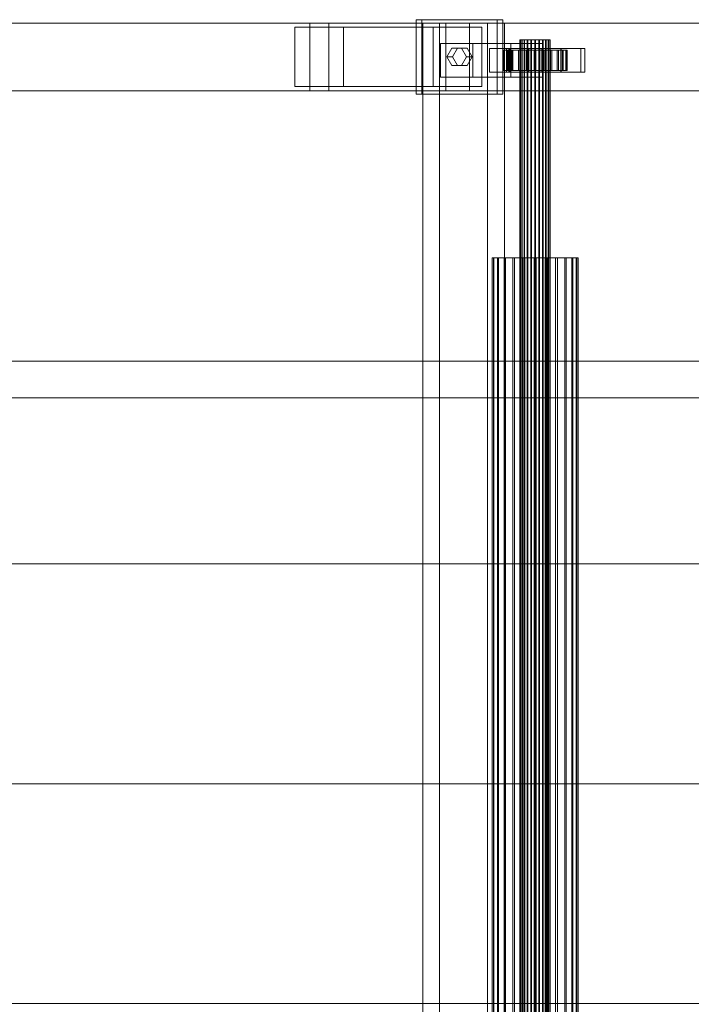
# Model space of a CAD drawing. Header units: millimetres. Extents: x -4395 to 65662, y -65530 to 6847.
# Tile 524 of 656: x 7022 to 7420, y -18130 to -17548. Entities that reach past the tile are written whole.
import ezdxf

# ---------------------------------------------------------------- set-up
doc = ezdxf.new("R2010")
doc.units = ezdxf.units.MM
doc.layers.add('superior_C01', color=7, linetype='Continuous', lineweight=0)

msp = doc.modelspace()

# ---------------------------------------------------------------- linework, layer by layer
at = {"layer": 'superior_C01'}
for p, q in [((7194.008, -17550), (6042.801, -17550)), ((6054.091, -17550), (7205.298, -17550)), ((7274.451, -17550), (6123.243, -17550)), ((6137.356, -17550), (7288.563, -17550)), ((7194.008, -17550), (7194.008, -17590)), ((7205.298, -17550), (7194.008, -17550)), ((8345.216, -17550), (7194.008, -17550)), ((7205.298, -17590), (7205.298, -17550)), ((7205.298, -17550), (8356.506, -17550)), ((7304.9, -17548), (7256.933, -17548)), ((7256.933, -17548), (7256.933, -17592)), ((7260.32, -17548), (7256.933, -17548)), ((7260.32, -17592), (7260.32, -17548)), ((7260.32, -17548), (7308.287, -17548)), ((7299.283, -17550), (7260.909, -17550)), ((7260.909, -17550), (7260.909, -18450)), ((7270.788, -17550), (7260.909, -17550)), ((7270.788, -18450), (7270.788, -17550)), ((7270.788, -17550), (7309.161, -17550)), ((7274.451, -17550), (7274.451, -17590)), ((7288.563, -17550), (7274.451, -17550)), ((8425.658, -17550), (7274.451, -17550)), ((7288.563, -17590), (7288.563, -17550)), ((7288.563, -17550), (8439.771, -17550)), ((7299.283, -18450), (7299.283, -17550)), ((7299.283, -17550), (7309.161, -17550)), ((7304.9, -17592), (7304.9, -17548)), ((7304.9, -17548), (7308.287, -17548)), ((7308.287, -17548), (7308.287, -17592)), ((7309.161, -17550), (7309.161, -18450)), ((7214.043, -17552.5), (7185.263, -17552.5)), ((7185.263, -17552.5), (7185.263, -17587.5)), ((7267.117, -17552.5), (7185.263, -17552.5)), ((7214.043, -17587.5), (7214.043, -17552.5)), ((7214.043, -17552.5), (7295.897, -17552.5)), ((7267.117, -17587.5), (7267.117, -17552.5)), ((7267.117, -17552.5), (7295.897, -17552.5)), ((7295.897, -17552.5), (7295.897, -17587.5)), ((7290.51, -17562), (7271.323, -17562)), ((7271.323, -17562), (7271.323, -17582)), ((7312.968, -17562), (7271.323, -17562)), ((7290.51, -17582), (7290.51, -17562)), ((7290.51, -17562), (7332.155, -17562)), ((7312.968, -17582), (7312.968, -17562)), ((7312.968, -17562), (7332.155, -17562)), ((7318.612, -17560), (7318.363, -17560)), ((7318.363, -17560), (7318.726, -17560)), ((7318.363, -18440), (7318.363, -17560)), ((7319.458, -17560), (7318.612, -17560)), ((7318.612, -18440), (7318.612, -17560)), ((7318.726, -17560), (7319.678, -17560)), ((7318.726, -18440), (7318.726, -17560)), ((7320.843, -17560), (7319.458, -17560)), ((7319.458, -18440), (7319.458, -17560)), ((7319.678, -17560), (7321.153, -17560)), ((7319.678, -18440), (7319.678, -17560)), ((7322.672, -17560), (7320.843, -17560)), ((7320.843, -18440), (7320.843, -17560)), ((7321.153, -17560), (7323.051, -17560)), ((7321.153, -18440), (7321.153, -17560)), ((7324.82, -17560), (7322.672, -17560)), ((7322.672, -18440), (7322.672, -17560)), ((7323.051, -17560), (7325.243, -17560)), ((7323.051, -18440), (7323.051, -17560)), ((7327.141, -17560), (7324.82, -17560)), ((7324.82, -18440), (7324.82, -17560)), ((7325.243, -17560), (7327.579, -17560)), ((7325.243, -18440), (7325.243, -17560)), ((7329.477, -17560), (7327.141, -17560)), ((7327.141, -18440), (7327.141, -17560)), ((7327.579, -17560), (7329.9, -17560)), ((7327.579, -18440), (7327.579, -17560)), ((7331.669, -17560), (7329.477, -17560)), ((7329.477, -18440), (7329.477, -17560)), ((7329.9, -17560), (7332.048, -17560)), ((7329.9, -18440), (7329.9, -17560)), ((7333.567, -17560), (7331.669, -17560)), ((7331.669, -18440), (7331.669, -17560)), ((7332.048, -17560), (7333.877, -17560)), ((7332.048, -18440), (7332.048, -17560)), ((7332.155, -17562), (7332.155, -17582)), ((7335.042, -17560), (7333.567, -17560)), ((7333.567, -18440), (7333.567, -17560)), ((7333.877, -17560), (7335.261, -17560)), ((7333.877, -18440), (7333.877, -17560)), ((7335.994, -17560), (7335.042, -17560)), ((7335.042, -18440), (7335.042, -17560)), ((7335.261, -17560), (7336.107, -17560)), ((7335.261, -18440), (7335.261, -17560)), ((7336.357, -17560), (7335.994, -17560)), ((7335.994, -17560), (7335.994, -18440)), ((7336.107, -17560), (7336.357, -17560)), ((7336.107, -18440), (7336.107, -17560)), ((7336.357, -18440), (7336.357, -17560)), ((7275.161, -17570), (7278.039, -17564.804)), ((7278.039, -17564.804), (7283.795, -17564.804)), ((7281.426, -17564.804), (7278.039, -17564.804)), ((7281.426, -17564.804), (7278.548, -17570)), ((7287.182, -17564.804), (7281.426, -17564.804)), ((7283.795, -17564.804), (7286.673, -17570)), ((7287.182, -17564.804), (7283.795, -17564.804)), ((7290.06, -17570), (7287.182, -17564.804)), ((7311.839, -17565), (7300.327, -17565)), ((7300.327, -17565), (7300.327, -17579)), ((7312.182, -17565), (7300.327, -17565)), ((7308.893, -17566), (7308.366, -17566)), ((7308.366, -17566), (7318.363, -17566)), ((7308.366, -17578), (7308.366, -17566)), ((7308.366, -17566), (7309.132, -17566)), ((7310.679, -17566), (7308.893, -17566)), ((7308.893, -17566), (7318.612, -17566)), ((7308.893, -17578), (7308.893, -17566)), ((7309.132, -17566), (7318.726, -17566)), ((7309.132, -17578), (7309.132, -17566)), ((7309.132, -17566), (7311.142, -17566)), ((7354.505, -17565), (7310.376, -17565)), ((7310.376, -17565), (7310.376, -17579)), ((7312.634, -17565), (7310.376, -17565)), ((7313.602, -17566), (7310.679, -17566)), ((7310.679, -17566), (7319.458, -17566)), ((7310.679, -17578), (7310.679, -17566)), ((7311.142, -17566), (7319.678, -17566)), ((7311.142, -17578), (7311.142, -17566)), ((7311.142, -17566), (7314.256, -17566)), ((7311.839, -17579), (7311.839, -17565)), ((7311.839, -17565), (7323.694, -17565)), ((7312.182, -17579), (7312.182, -17565)), ((7312.182, -17565), (7323.694, -17565)), ((7312.634, -17579), (7312.634, -17565)), ((7312.634, -17565), (7356.763, -17565)), ((7317.462, -17566), (7313.602, -17566)), ((7313.602, -17566), (7320.843, -17566)), ((7313.602, -17578), (7313.602, -17566)), ((7314.256, -17566), (7321.153, -17566)), ((7314.256, -17578), (7314.256, -17566)), ((7314.256, -17566), (7318.263, -17566)), ((7321.997, -17566), (7317.462, -17566)), ((7317.462, -17566), (7322.672, -17566)), ((7317.462, -17578), (7317.462, -17566)), ((7318.263, -17566), (7323.051, -17566)), ((7318.263, -17578), (7318.263, -17566)), ((7318.263, -17566), (7322.891, -17566)), ((7318.363, -17566), (7318.612, -17566)), ((7318.363, -17566), (7318.363, -17578)), ((7318.726, -17566), (7318.363, -17566)), ((7318.612, -17566), (7319.458, -17566)), ((7318.612, -17566), (7318.612, -17578)), ((7318.726, -17566), (7318.726, -17578)), ((7319.678, -17566), (7318.726, -17566)), ((7319.458, -17566), (7320.843, -17566)), ((7319.458, -17566), (7319.458, -17578)), ((7319.678, -17566), (7319.678, -17578)), ((7321.153, -17566), (7319.678, -17566)), ((7320.843, -17566), (7322.672, -17566)), ((7320.843, -17566), (7320.843, -17578)), ((7321.153, -17566), (7321.153, -17578)), ((7323.051, -17566), (7321.153, -17566)), ((7326.897, -17566), (7321.997, -17566)), ((7321.997, -17566), (7324.82, -17566)), ((7321.997, -17578), (7321.997, -17566)), ((7322.672, -17566), (7324.82, -17566)), ((7322.672, -17566), (7322.672, -17578)), ((7322.891, -17566), (7325.243, -17566)), ((7322.891, -17578), (7322.891, -17566)), ((7322.891, -17566), (7327.822, -17566)), ((7323.051, -17566), (7323.051, -17578)), ((7325.243, -17566), (7323.051, -17566)), ((7323.694, -17565), (7323.694, -17579)), ((7324.82, -17566), (7327.141, -17566)), ((7324.82, -17566), (7324.82, -17578)), ((7325.243, -17566), (7325.243, -17578)), ((7327.579, -17566), (7325.243, -17566)), ((7331.829, -17566), (7326.897, -17566)), ((7326.897, -17566), (7327.141, -17566)), ((7326.897, -17578), (7326.897, -17566)), ((7327.141, -17566), (7329.477, -17566)), ((7327.141, -17566), (7327.141, -17578)), ((7327.822, -17566), (7327.579, -17566)), ((7327.579, -17566), (7327.579, -17578)), ((7329.9, -17566), (7327.579, -17566)), ((7327.822, -17578), (7327.822, -17566)), ((7327.822, -17566), (7332.723, -17566)), ((7331.829, -17566), (7329.477, -17566)), ((7329.477, -17566), (7331.669, -17566)), ((7329.477, -17566), (7329.477, -17578)), ((7332.723, -17566), (7329.9, -17566)), ((7329.9, -17566), (7329.9, -17578)), ((7332.048, -17566), (7329.9, -17566)), ((7342.538, -17565), (7331.026, -17565)), ((7331.026, -17565), (7331.026, -17579)), ((7342.881, -17565), (7331.026, -17565)), ((7336.457, -17566), (7331.669, -17566)), ((7331.669, -17566), (7333.567, -17566)), ((7331.669, -17566), (7331.669, -17578)), ((7336.457, -17566), (7331.829, -17566)), ((7331.829, -17578), (7331.829, -17566)), ((7337.258, -17566), (7332.048, -17566)), ((7332.048, -17566), (7332.048, -17578)), ((7333.877, -17566), (7332.048, -17566)), ((7332.723, -17578), (7332.723, -17566)), ((7332.723, -17566), (7337.258, -17566)), ((7340.464, -17566), (7333.567, -17566)), ((7333.567, -17566), (7335.042, -17566)), ((7333.567, -17566), (7333.567, -17578)), ((7341.118, -17566), (7333.877, -17566)), ((7333.877, -17566), (7333.877, -17578)), ((7335.261, -17566), (7333.877, -17566)), ((7343.578, -17566), (7335.042, -17566)), ((7335.042, -17566), (7335.994, -17566)), ((7335.042, -17566), (7335.042, -17578)), ((7344.041, -17566), (7335.261, -17566)), ((7335.261, -17566), (7335.261, -17578)), ((7336.107, -17566), (7335.261, -17566)), ((7335.994, -17566), (7345.587, -17566)), ((7335.994, -17578), (7335.994, -17566)), ((7335.994, -17566), (7336.357, -17566)), ((7345.827, -17566), (7336.107, -17566)), ((7336.107, -17566), (7336.107, -17578)), ((7336.357, -17566), (7336.107, -17566)), ((7346.354, -17566), (7336.357, -17566)), ((7336.357, -17566), (7336.357, -17578)), ((7340.464, -17566), (7336.457, -17566)), ((7336.457, -17578), (7336.457, -17566)), ((7337.258, -17578), (7337.258, -17566)), ((7337.258, -17566), (7341.118, -17566)), ((7343.578, -17566), (7340.464, -17566)), ((7340.464, -17578), (7340.464, -17566)), ((7341.118, -17578), (7341.118, -17566)), ((7341.118, -17566), (7344.041, -17566)), ((7342.538, -17579), (7342.538, -17565)), ((7342.538, -17565), (7354.393, -17565)), ((7342.881, -17579), (7342.881, -17565)), ((7342.881, -17565), (7354.393, -17565)), ((7345.587, -17566), (7343.578, -17566)), ((7343.578, -17578), (7343.578, -17566)), ((7344.041, -17578), (7344.041, -17566)), ((7344.041, -17566), (7345.827, -17566)), ((7345.587, -17566), (7345.587, -17578)), ((7346.354, -17566), (7345.587, -17566)), ((7345.827, -17578), (7345.827, -17566)), ((7345.827, -17566), (7346.354, -17566)), ((7346.354, -17578), (7346.354, -17566)), ((7354.393, -17565), (7354.393, -17579)), ((7354.505, -17579), (7354.505, -17565)), ((7354.505, -17565), (7356.763, -17565)), ((7356.763, -17565), (7356.763, -17579)), ((7278.039, -17575.196), (7275.161, -17570)), ((7275.161, -17570), (7278.548, -17570)), ((7278.548, -17570), (7281.426, -17575.196)), ((7286.673, -17570), (7283.795, -17575.196)), ((7290.06, -17570), (7286.673, -17570)), ((7287.182, -17575.196), (7290.06, -17570)), ((7283.795, -17575.196), (7278.039, -17575.196)), ((7281.426, -17575.196), (7278.039, -17575.196)), ((7281.426, -17575.196), (7287.182, -17575.196)), ((7287.182, -17575.196), (7283.795, -17575.196)), ((7300.327, -17579), (7311.839, -17579)), ((7300.327, -17579), (7312.182, -17579)), ((7318.363, -17578), (7308.366, -17578)), ((7308.366, -17578), (7308.893, -17578)), ((7309.132, -17578), (7308.366, -17578)), ((7318.612, -17578), (7308.893, -17578)), ((7308.893, -17578), (7310.679, -17578)), ((7318.726, -17578), (7309.132, -17578)), ((7311.142, -17578), (7309.132, -17578)), ((7310.376, -17579), (7354.505, -17579)), ((7310.376, -17579), (7312.634, -17579)), ((7319.458, -17578), (7310.679, -17578)), ((7310.679, -17578), (7313.602, -17578)), ((7319.678, -17578), (7311.142, -17578)), ((7314.256, -17578), (7311.142, -17578)), ((7323.694, -17579), (7311.839, -17579)), ((7323.694, -17579), (7312.182, -17579)), ((7356.763, -17579), (7312.634, -17579)), ((7320.843, -17578), (7313.602, -17578)), ((7313.602, -17578), (7317.462, -17578)), ((7321.153, -17578), (7314.256, -17578)), ((7318.263, -17578), (7314.256, -17578)), ((7322.672, -17578), (7317.462, -17578)), ((7317.462, -17578), (7321.997, -17578)), ((7323.051, -17578), (7318.263, -17578)), ((7322.891, -17578), (7318.263, -17578)), ((7318.612, -17578), (7318.363, -17578)), ((7318.363, -17578), (7318.726, -17578)), ((7319.458, -17578), (7318.612, -17578)), ((7318.726, -17578), (7319.678, -17578)), ((7320.843, -17578), (7319.458, -17578)), ((7319.678, -17578), (7321.153, -17578)), ((7322.672, -17578), (7320.843, -17578)), ((7321.153, -17578), (7323.051, -17578)), ((7324.82, -17578), (7321.997, -17578)), ((7321.997, -17578), (7326.897, -17578)), ((7324.82, -17578), (7322.672, -17578)), ((7325.243, -17578), (7322.891, -17578)), ((7327.822, -17578), (7322.891, -17578)), ((7323.051, -17578), (7325.243, -17578)), ((7327.141, -17578), (7324.82, -17578)), ((7325.243, -17578), (7327.579, -17578)), ((7327.141, -17578), (7326.897, -17578)), ((7326.897, -17578), (7331.829, -17578)), ((7329.477, -17578), (7327.141, -17578)), ((7327.579, -17578), (7327.822, -17578)), ((7327.579, -17578), (7329.9, -17578)), ((7332.723, -17578), (7327.822, -17578)), ((7331.669, -17578), (7329.477, -17578)), ((7329.477, -17578), (7331.829, -17578)), ((7329.9, -17578), (7332.723, -17578)), ((7329.9, -17578), (7332.048, -17578)), ((7331.026, -17579), (7342.538, -17579)), ((7331.026, -17579), (7342.881, -17579)), ((7333.567, -17578), (7331.669, -17578)), ((7331.669, -17578), (7336.457, -17578)), ((7331.829, -17578), (7336.457, -17578)), ((7332.048, -17578), (7337.258, -17578)), ((7332.048, -17578), (7333.877, -17578)), ((7337.258, -17578), (7332.723, -17578)), ((7335.042, -17578), (7333.567, -17578)), ((7333.567, -17578), (7340.464, -17578)), ((7333.877, -17578), (7341.118, -17578)), ((7333.877, -17578), (7335.261, -17578)), ((7335.994, -17578), (7335.042, -17578)), ((7335.042, -17578), (7343.578, -17578)), ((7335.261, -17578), (7344.041, -17578)), ((7335.261, -17578), (7336.107, -17578)), ((7345.587, -17578), (7335.994, -17578)), ((7336.357, -17578), (7335.994, -17578)), ((7336.107, -17578), (7345.827, -17578)), ((7336.107, -17578), (7336.357, -17578)), ((7336.357, -17578), (7346.354, -17578)), ((7336.457, -17578), (7340.464, -17578)), ((7341.118, -17578), (7337.258, -17578)), ((7340.464, -17578), (7343.578, -17578)), ((7344.041, -17578), (7341.118, -17578)), ((7354.393, -17579), (7342.538, -17579)), ((7354.393, -17579), (7342.881, -17579)), ((7343.578, -17578), (7345.587, -17578)), ((7345.827, -17578), (7344.041, -17578)), ((7345.587, -17578), (7346.354, -17578)), ((7346.354, -17578), (7345.827, -17578)), ((7356.763, -17579), (7354.505, -17579)), ((7271.323, -17582), (7290.51, -17582)), ((7271.323, -17582), (7312.968, -17582)), ((7332.155, -17582), (7290.51, -17582)), ((7332.155, -17582), (7312.968, -17582)), ((6042.801, -17590), (7194.008, -17590)), ((6054.091, -17590), (7205.298, -17590)), ((6123.243, -17590), (7274.451, -17590)), ((6137.356, -17590), (7288.563, -17590)), ((7185.263, -17587.5), (7214.043, -17587.5)), ((7267.117, -17587.5), (7185.263, -17587.5)), ((7194.008, -17590), (7205.298, -17590)), ((7194.008, -17590), (8345.216, -17590)), ((7205.298, -17590), (8356.506, -17590)), ((7295.897, -17587.5), (7214.043, -17587.5)), ((7295.897, -17587.5), (7267.117, -17587.5)), ((7274.451, -17590), (7288.563, -17590)), ((7274.451, -17590), (8425.658, -17590)), ((7288.563, -17590), (8439.771, -17590)), ((7256.933, -17592), (7304.9, -17592)), ((7256.933, -17592), (7260.32, -17592)), ((7308.287, -17592), (7260.32, -17592)), ((7308.287, -17592), (7304.9, -17592)), ((7302.673, -17688.85), (7301.967, -17688.85)), ((7301.967, -17688.85), (7302.993, -17688.85)), ((7301.967, -18311.15), (7301.967, -17688.85)), ((7305.06, -17688.85), (7302.673, -17688.85)), ((7302.673, -18311.15), (7302.673, -17688.85)), ((7302.993, -17688.85), (7305.678, -17688.85)), ((7302.993, -18311.15), (7302.993, -17688.85)), ((7308.968, -17688.85), (7305.06, -17688.85)), ((7305.06, -18311.15), (7305.06, -17688.85)), ((7305.678, -17688.85), (7309.842, -17688.85)), ((7305.678, -18311.15), (7305.678, -17688.85)), ((7314.128, -17688.85), (7308.968, -17688.85)), ((7308.968, -18311.15), (7308.968, -17688.85)), ((7309.842, -17688.85), (7315.199, -17688.85)), ((7309.842, -18311.15), (7309.842, -17688.85)), ((7320.191, -17688.85), (7314.128, -17688.85)), ((7314.128, -18311.15), (7314.128, -17688.85)), ((7315.199, -17688.85), (7321.385, -17688.85)), ((7315.199, -18311.15), (7315.199, -17688.85)), ((7326.742, -17688.85), (7320.191, -17688.85)), ((7320.191, -18311.15), (7320.191, -17688.85)), ((7321.385, -17688.85), (7327.978, -17688.85)), ((7321.385, -18311.15), (7321.385, -17688.85)), ((7333.335, -17688.85), (7326.742, -17688.85)), ((7326.742, -18311.15), (7326.742, -17688.85)), ((7327.978, -17688.85), (7334.529, -17688.85)), ((7327.978, -18311.15), (7327.978, -17688.85)), ((7339.521, -17688.85), (7333.335, -17688.85)), ((7333.335, -18311.15), (7333.335, -17688.85)), ((7334.529, -17688.85), (7340.592, -17688.85)), ((7334.529, -18311.15), (7334.529, -17688.85)), ((7344.878, -17688.85), (7339.521, -17688.85)), ((7339.521, -18311.15), (7339.521, -17688.85)), ((7340.592, -17688.85), (7345.752, -17688.85)), ((7340.592, -18311.15), (7340.592, -17688.85)), ((7349.041, -17688.85), (7344.878, -17688.85)), ((7344.878, -18311.15), (7344.878, -17688.85)), ((7345.752, -17688.85), (7349.66, -17688.85)), ((7345.752, -18311.15), (7345.752, -17688.85)), ((7351.727, -17688.85), (7349.041, -17688.85)), ((7349.041, -18311.15), (7349.041, -17688.85)), ((7349.66, -17688.85), (7352.047, -17688.85)), ((7349.66, -18311.15), (7349.66, -17688.85)), ((7352.752, -17688.85), (7351.727, -17688.85)), ((7351.727, -17688.85), (7351.727, -18311.15)), ((7352.047, -17688.85), (7352.752, -17688.85)), ((7352.047, -18311.15), (7352.047, -17688.85)), ((7352.752, -18311.15), (7352.752, -17688.85)), ((1105.699, -17750), (10210.031, -17750)), ((10211.451, -17750), (1107.119, -17750)), ((6598.176, -17771.702), (7538.801, -17771.702)), ((7540.485, -17771.702), (6599.86, -17771.702)), ((6617.491, -17870), (7558.116, -17870)), ((7559.8, -17870), (6619.175, -17870)), ((6617.491, -18000), (7558.116, -18000)), ((7559.8, -18000), (6619.175, -18000)), ((6617.491, -18130), (7558.116, -18130)), ((7559.8, -18130), (6619.175, -18130))]:
    msp.add_line(p, q, dxfattribs=at)

doc.saveas('drawing.dxf')
